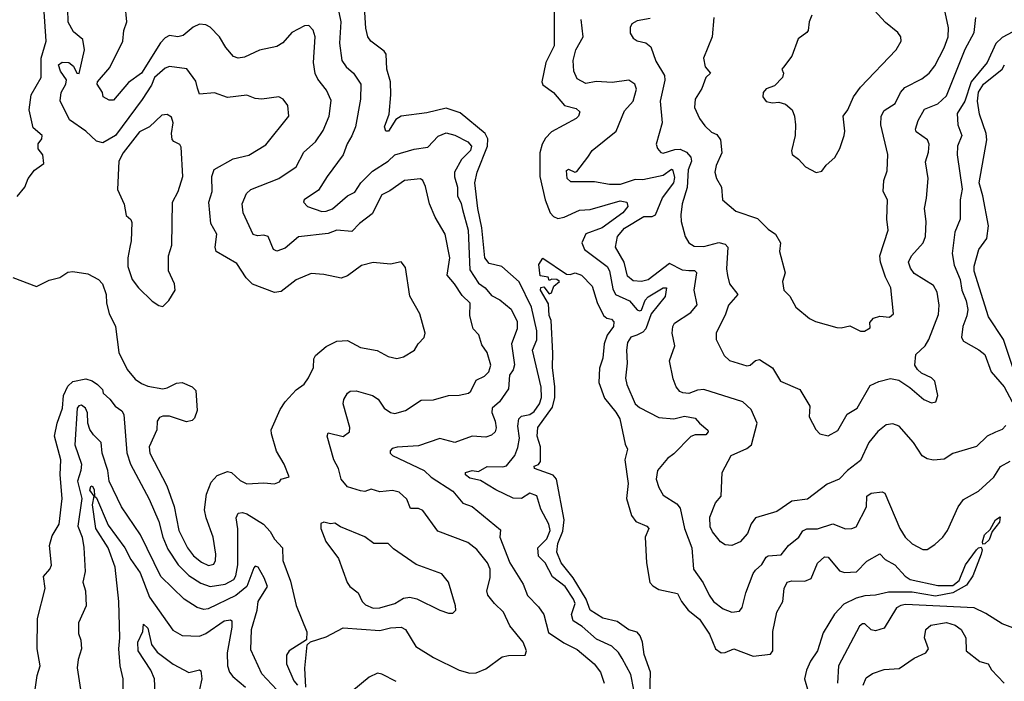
# Model space of a CAD drawing. Extents: x 1552033 to 1694788, y 811965 to 917215.
# Tile 429 of 632: x 1643767 to 1648355, y 863913 to 866995. Entities that reach past the tile are written whole.
import ezdxf

# ---------------------------------------------------------------- set-up
doc = ezdxf.new("R2010")
doc.units = 0

msp = doc.modelspace()

# ---------------------------------------------------------------- linework, layer by layer
at = {"layer": '0CON20XD'}
for points in [[(1643735, 865794), (1643845, 865752.5), (1643905, 865782), (1643955, 865793.8), (1643991.3, 865818.7), (1644015, 865821.9), (1644085, 865811.4), (1644135, 865784.2), (1644153.7, 865763.7), (1644170, 865715), (1644172.1, 865675), (1644183.6, 865626.4), (1644213.2, 865565), (1644229.4, 865445), (1644268.9, 865365), (1644305, 865320), (1644335, 865299.6), (1644365, 865288.5), (1644434.5, 865275.5), (1644455, 865279.4), (1644498.7, 865301.3), (1644525, 865304.4), (1644571.2, 865285), (1644587.4, 865267.4), (1644594.2, 865175), (1644581.7, 865138.3), (1644571.4, 865128.6), (1644545, 865121.9), (1644465, 865148), (1644435, 865148.4), (1644418.3, 865141.7), (1644408.6, 865125), (1644406.8, 865085), (1644371, 865005), (1644373.9, 864975), (1644453.7, 864823.7), (1644487.2, 864727.2), (1644509.4, 864615), (1644550, 864535), (1644577.7, 864497.7), (1644615, 864468.1), (1644646.8, 864453.2), (1644671.5, 864458.5), (1644679.3, 864475), (1644681.2, 864505), (1644668.4, 864585), (1644635.8, 864675), (1644628.5, 864711.5), (1644638.2, 864785), (1644659.1, 864840.9), (1644687.9, 864872.1), (1644735, 864890), (1644755, 864885.6), (1644795, 864847.8), (1644825, 864833.3), (1644905, 864837.1), (1644955, 864832.9), (1644977.3, 864842.7), (1644986.2, 864853.8), (1645022.5, 864865), (1645000, 864925), (1644964.4, 864985), (1644940, 865065), (1644939.5, 865085), (1644981.7, 865178.3), (1645005, 865214.2), (1645055, 865270), (1645092.7, 865297.3), (1645113.2, 865326.8), (1645135.9, 865374.1), (1645138.2, 865415), (1645145, 865430), (1645195, 865471.9), (1645245, 865498.1), (1645295, 865500.8), (1645355, 865467.8), (1645433.6, 865453.6), (1645485, 865425.6), (1645525, 865416.9), (1645555, 865424.3), (1645607.5, 865455), (1645624.4, 865485), (1645651.9, 865515), (1645657.3, 865535), (1645632.5, 865625), (1645585, 865706.7), (1645565, 865840), (1645545, 865867.5), (1645495, 865856), (1645414.4, 865864.4), (1645359.5, 865850.5), (1645295, 865801.1), (1645265, 865790), (1645185, 865808.6), (1645125, 865812.5), (1645055, 865782.7), (1644985, 865729.4), (1644954.5, 865724.5), (1644852.9, 865762.9), (1644822.8, 865792.8), (1644779.6, 865859.6), (1644682.2, 865915), (1644678, 865935), (1644686.5, 865995), (1644657.9, 866045), (1644648.8, 866145), (1644663.8, 866195), (1644662.9, 866265), (1644673.8, 866296.2), (1644762.7, 866347.3), (1644835, 866363.8), (1644915, 866411.1), (1645022, 866545), (1645017.5, 866595), (1644994.4, 866624.4), (1644975, 866635.7), (1644895, 866624.4), (1644865, 866628.1), (1644825, 866643.3), (1644735, 866632.9), (1644675, 866654.5), (1644605, 866647.5), (1644595.3, 866675.3), (1644588.1, 866708.1), (1644546.4, 866766.4), (1644465, 866775.9), (1644445, 866769.5), (1644395, 866725.4), (1644380.9, 866689.1), (1644337.8, 866622.2), (1644214.6, 866455), (1644155, 866420.8), (1644125, 866429.4), (1644075, 866474.7), (1643999, 866529), (1643956.8, 866616.8), (1643960.8, 866655), (1643982.3, 866695), (1643985.3, 866715.2), (1643957.8, 866755), (1643948.7, 866785), (1643965, 866797.5), (1643995.9, 866795.9), (1644018, 866778), (1644033.5, 866745), (1644045, 866743.3), (1644069.6, 866855), (1644061.9, 866901.9), (1644017.8, 866937.8), (1643992.7, 866982.7), (1643991.6, 867045)], [(1643755, 866170.9), (1643792, 866215), (1643806.2, 866255), (1643836.1, 866293.9), (1643880, 866325), (1643876, 866365), (1643853.8, 866393.8), (1643854.2, 866415.8), (1643870.7, 866439.3), (1643872.5, 866455), (1643830.7, 866490.7), (1643812.3, 866575), (1643821.1, 866645), (1643867.9, 866725), (1643867.3, 866815), (1643891.5, 866895), (1643879.2, 867055)], [(1645100, 863885), (1645095.7, 863975), (1645107.5, 864082.5), (1645123, 864097), (1645195, 864120.6), (1645275, 864161.8), (1645445, 864150.3), (1645495, 864161.5), (1645545, 864164.6), (1645565, 864154.4), (1645613.9, 864075), (1645695, 864023.9), (1645815, 863964.8), (1645865, 863950.4), (1645895, 863952.2), (1645939.5, 863970.5), (1646015, 864026.7), (1646045, 864033.4), (1646123.3, 864035), (1646128.6, 864055), (1646113.1, 864095), (1646050.7, 864170.7), (1646020.9, 864235), (1645979.5, 864275), (1645949.1, 864315), (1645944.6, 864335), (1645958.8, 864395), (1645959.2, 864435), (1645946.8, 864465), (1645897.4, 864527.4), (1645855, 864559.2), (1645715, 864612.5), (1645645, 864708.6), (1645625, 864717.9), (1645587.9, 864717.9), (1645570.8, 864760.8), (1645535, 864793.3), (1645505, 864801.9), (1645445, 864795.6), (1645405, 864807.5), (1645375, 864797.8), (1645355, 864800.5), (1645295, 864818.9), (1645265.7, 864855), (1645252.5, 864905), (1645231.5, 864945), (1645200, 865055), (1645205, 865070), (1645275, 865053.3), (1645304.5, 865075), (1645305.3, 865095), (1645274.6, 865205), (1645278.1, 865225), (1645294.4, 865255), (1645306.7, 865265), (1645335, 865266.7), (1645411.4, 865245), (1645437, 865227), (1645465.7, 865185), (1645495, 865164.5), (1645515, 865161.1), (1645565, 865174.5), (1645637.9, 865222.1), (1645695.7, 865224.3), (1645765, 865244.5), (1645815, 865245.6), (1645858.8, 865255), (1645870, 865265), (1645894.7, 865315.3), (1645933.3, 865335), (1645953.6, 865355), (1645962.2, 865385), (1645945.4, 865445), (1645920.5, 865480.5), (1645906.6, 865526.6), (1645880, 865555), (1645876.7, 865566.7), (1645865.5, 865615), (1645866.6, 865675), (1645829.7, 865709.7), (1645793.6, 865765), (1645758.8, 865805), (1645771.2, 865885), (1645749.2, 865995), (1645703.4, 866075), (1645676.6, 866136.6), (1645657.6, 866217.6), (1645645.4, 866245.4), (1645635, 866254.2), (1645560, 866245), (1645492.6, 866197.4), (1645455, 866179.4), (1645409.9, 866090.1), (1645350, 866045), (1645315, 866008.1), (1645245, 866013.8), (1645205, 865999.3), (1645066.3, 865983.7), (1645005, 865930), (1644966.1, 865916.1), (1644950, 865925), (1644925, 865984.3), (1644905, 865990.9), (1644875, 865987.3), (1644855, 865994.3), (1644808.9, 866095), (1644803.7, 866136.3), (1644823.5, 866185), (1644845, 866204.4), (1644975, 866254.5), (1645055, 866309.4), (1645091.8, 866378.2), (1645145.5, 866425), (1645180.9, 866479.1), (1645209.3, 866545), (1645218.1, 866618.1), (1645196.2, 866666.2), (1645157, 866717), (1645144.1, 866744.1), (1645136.9, 866795), (1645144.5, 866915), (1645135, 866946.2), (1645115, 866967.5), (1645095, 866965.7), (1645035.5, 866934.5), (1644993, 866887), (1644965, 866869.4), (1644885, 866853.1), (1644815, 866819.6), (1644785, 866815.4), (1644763.9, 866823.9), (1644727.9, 866865), (1644699.1, 866915), (1644655, 866959.6), (1644635, 866970.8), (1644605, 866973.2), (1644575, 866959.6), (1644529.5, 866920.5), (1644505, 866914.3), (1644465, 866921.3), (1644445, 866909.7), (1644423.6, 866886.4), (1644335, 866745.8), (1644275, 866702.1), (1644205, 866619.2), (1644185, 866619.2), (1644156.2, 866635), (1644154, 866655), (1644129.2, 866695), (1644130, 866705), (1644188.2, 866771.8), (1644247.8, 866895), (1644252.3, 866945), (1644266.8, 866985), (1644259.1, 867065)], [(1645245.3, 867075), (1645264.1, 866984.1), (1645257.9, 866885), (1645268.8, 866805), (1645288.1, 866775), (1645323.3, 866745), (1645356.9, 866695), (1645355.3, 866624.8), (1645332.8, 866495), (1645315.7, 866454.3)], [(1646642.3, 863802.3), (1646615.3, 863945), (1646575, 864018.8), (1646557.2, 864047.2), (1646526.6, 864076.6), (1646455, 864109.7), (1646388.2, 864168.2), (1646346.2, 864195), (1646338.9, 864225), (1646355.2, 864275), (1646348.4, 864295), (1646309.7, 864355), (1646249.2, 864399.2), (1646216.2, 864465), (1646185.4, 864495.4), (1646182.3, 864535), (1646223.5, 864576.5), (1646238.9, 864615), (1646233.6, 864645), (1646195.2, 864715), (1646176.5, 864776.5), (1646145, 864790), (1646105, 864764.2), (1646066.3, 864766.3), (1645985.8, 864805), (1645915, 864848), (1645865, 864858.8), (1645844.3, 864875), (1645843.8, 864886.2), (1645875, 864894.5), (1645905, 864890.8), (1645945, 864913.8), (1646018.7, 864911.3), (1646035, 864916.6), (1646075, 864965.5), (1646088.5, 865001.5), (1646095.8, 865045), (1646088.2, 865101.8), (1646092.9, 865135), (1646105, 865147.5), (1646145, 865155.9), (1646165, 865169.6), (1646188.6, 865205), (1646198.5, 865235), (1646196.7, 865283.3), (1646156.2, 865455), (1646176.4, 865503.6), (1646176.5, 865545), (1646151.8, 865655), (1646094.2, 865774.2), (1646014, 865845), (1645955, 865859), (1645934.4, 865885), (1645920.5, 866025), (1645901.9, 866115), (1645888, 866235), (1645899.5, 866285), (1645946.4, 866405), (1645949, 866439), (1645935.6, 866465), (1645820.3, 866560.3), (1645755, 866583), (1645665, 866561.6), (1645544.2, 866545.8), (1645520, 866530), (1645486, 866475), (1645473.3, 866475), (1645466.4, 866496.4), (1645489.2, 866555), (1645496.5, 866645), (1645495.5, 866705), (1645477.7, 866765), (1645474.4, 866834.4), (1645465, 866848.6), (1645403.5, 866895), (1645389.3, 866915), (1645380, 866955), (1645373.7, 867053.7)], [(1646258.4, 867035), (1646257.4, 866872.6), (1646219.1, 866795), (1646200, 866705), (1646205, 866692), (1646255, 866655.8), (1646305.7, 866595.7), (1646360.5, 866580.5), (1646376.9, 866565), (1646370.6, 866545), (1646360, 866535), (1646245, 866472.3), (1646216.7, 866443.3), (1646201, 866415), (1646191.2, 866375), (1646191.6, 866265), (1646215, 866155.6), (1646239, 866095), (1646255, 866077.8), (1646275, 866069.3), (1646305, 866074.4), (1646375, 866106.8), (1646425, 866110.2), (1646565, 866150.3), (1646596.5, 866145), (1646601.4, 866125), (1646577.5, 866095), (1646481.5, 866025), (1646405, 865997.3), (1646386.4, 865955), (1646399.5, 865925), (1646505.3, 865845), (1646515.6, 865825), (1646531.2, 865741.2), (1646544.2, 865714.2), (1646608, 865685), (1646645, 865644), (1646655, 865638.8), (1646665, 865642.5), (1646681.2, 865688.8), (1646695, 865703.5), (1646765, 865746.2), (1646780.8, 865745), (1646774.6, 865705), (1646709.1, 865625), (1646684.4, 865555), (1646671.2, 865538.8), (1646642.5, 865525), (1646615, 865515.5), (1646599.2, 865490.8), (1646594.1, 865455), (1646597.7, 865395), (1646589.6, 865325), (1646596.2, 865295), (1646635, 865205.4), (1646655, 865188.7), (1646745, 865142.5), (1646815, 865135.3), (1646865, 865148.6), (1646915, 865139.2), (1646934.2, 865115), (1646973.2, 865083.2), (1646975.3, 865075), (1646965, 865061.6), (1646915, 865061.3), (1646895, 865053.8), (1646815, 864973.1), (1646785, 864951.4), (1646739.4, 864895), (1646732.5, 864855), (1646745.5, 864815), (1646765, 864780), (1646829.6, 864739.6), (1646845, 864718.8), (1646865.7, 864625), (1646899.1, 864535), (1646906.1, 864435), (1646952.2, 864372.2), (1646979.6, 864315), (1647000, 864285), (1647045, 864250.4), (1647085.6, 864234.4), (1647120.7, 864239.3), (1647133, 864257), (1647150, 864325), (1647185.5, 864415), (1647195, 864431.4), (1647225, 864457.5), (1647245, 864491.2), (1647255, 864497.1), (1647315, 864502.5), (1647349.1, 864545), (1647396.9, 864585), (1647416.7, 864613.3), (1647435, 864623), (1647485, 864622.8), (1647556.4, 864646.4), (1647615, 864622.9), (1647645, 864624.2), (1647665, 864632), (1647712.7, 864725), (1647714.3, 864775.7), (1647735, 864789.7), (1647785.4, 864795.4), (1647798.9, 864788.9), (1647867.9, 864625), (1647893.7, 864583.7), (1647925, 864553.8), (1647975, 864526.9), (1647995, 864527.1), (1648030.5, 864549.5), (1648068, 864585), (1648090.5, 864615), (1648139.5, 864725), (1648165, 864760), (1648235, 864798.1), (1648306.5, 864863.5), (1648336.7, 864913.3), (1648381.9, 864938.1)], [(1648361.5, 865105), (1648345, 865086.5), (1648313.3, 865073.3), (1648275.2, 865054.8), (1648225, 865006.2), (1648115, 864974.5), (1648075, 864947.8), (1648025, 864942.9), (1647995, 864948.9), (1647973, 864963), (1647932.5, 865025), (1647865, 865100.8), (1647835, 865112.5), (1647805, 865107.8), (1647765, 865077.1), (1647724.5, 865025), (1647685, 864942.2), (1647625, 864895.6), (1647585, 864854.4), (1647529.1, 864830.9), (1647437.9, 864762.1), (1647365, 864751.5), (1647295, 864703.3), (1647195, 864674.4), (1647175, 864647.1), (1647158.5, 864601.5), (1647125, 864562.5), (1647085, 864545.6), (1647055, 864548.6), (1647032.4, 864562.4), (1646995, 864610), (1646985, 864633.3), (1646982.8, 864677.2), (1647010, 864745), (1647036.5, 864775), (1647040.8, 864885), (1647082, 864965), (1647155, 864998.1), (1647177.3, 865015), (1647202.9, 865115), (1647175, 865178.8), (1647136.7, 865215), (1646955, 865272), (1646925, 865269.1), (1646885, 865253.5), (1646857.3, 865257.3), (1646843.5, 865263.5), (1646825.4, 865285.4), (1646811.7, 865321.7), (1646795.5, 865405), (1646819.4, 865475), (1646808.1, 865535), (1646810, 865565), (1646818.9, 865581.1), (1646895, 865630.9), (1646923.8, 865666.2), (1646910.3, 865735), (1646921.8, 865815), (1646913.8, 865825), (1646885, 865825.2), (1646855, 865828.7), (1646795, 865858.6), (1646695, 865783.1), (1646665, 865775.8), (1646625, 865778.1), (1646599.6, 865799.6), (1646583.8, 865865), (1646543.2, 865935), (1646553, 865985), (1646585, 866024.3), (1646675, 866077.3), (1646715, 866078), (1646729.6, 866085), (1646761.9, 866165), (1646815.9, 866235), (1646819.9, 866259.9), (1646812.6, 866292.6), (1646805, 866296.7), (1646765, 866269.3), (1646670.7, 866249.3), (1646635, 866250.9), (1646565, 866227.5), (1646515, 866226.8), (1646445, 866239.4), (1646335, 866240), (1646318.8, 866255), (1646315, 866292.5), (1646325, 866298.8), (1646354.2, 866284.2), (1646362.7, 866287.3), (1646415, 866354.2), (1646435, 866385.7), (1646546.5, 866475), (1646585, 866570), (1646625.4, 866615), (1646641.2, 866671.2), (1646633.1, 866695), (1646605, 866712.7), (1646528.3, 866701.7), (1646453.5, 866706.5), (1646405, 866697.1), (1646365, 866718.6), (1646350, 866755), (1646346.4, 866805), (1646358.5, 866855), (1646392.2, 866915), (1646383.3, 866995)], [(1646705, 867000), (1646645, 866989.2), (1646618.8, 866975), (1646612.1, 866957.9), (1646612.1, 866932.1), (1646625, 866908), (1646645, 866895.8), (1646685, 866886.7), (1646708.8, 866868.8), (1646732, 866802), (1646771.1, 866735), (1646773.1, 866713.1), (1646751.9, 866615), (1646760.7, 866515), (1646733.3, 866415), (1646738.8, 866395), (1646755.4, 866375.4), (1646765, 866372.7), (1646820.5, 866389.5), (1646845, 866390.9), (1646875, 866378.4), (1646894.6, 866354.6), (1646897.2, 866335), (1646882.5, 866295), (1646877, 866213), (1646853.7, 866136.3), (1646847.7, 866085), (1646849.1, 866055), (1646867.5, 865985), (1646884.7, 865954.7), (1646910, 865940), (1646955, 865938.9), (1647025, 865956.9), (1647055, 865948.8), (1647066.9, 865935), (1647060.8, 865835), (1647065, 865802.5), (1647075, 865763.8), (1647113.1, 865715), (1647069.2, 865665), (1647056.7, 865623.3), (1647013.1, 865535), (1647011.9, 865505), (1647050.2, 865430.2), (1647075, 865407.1), (1647155, 865381.8), (1647170.8, 865385), (1647195, 865406.9), (1647215, 865411.9), (1647275, 865372.9), (1647311.7, 865311.7), (1647401.7, 865271.7), (1647448.6, 865195), (1647445.6, 865145), (1647476.4, 865086.4), (1647496.2, 865065), (1647535, 865057.1), (1647579.3, 865080.7), (1647622.2, 865157.8), (1647669.2, 865185), (1647729.4, 865290.6), (1647770.2, 865309.8), (1647825, 865322.9), (1647863.3, 865315), (1647915, 865282), (1647980, 865225), (1648015, 865210.4), (1648035.8, 865214.2), (1648045.3, 865245), (1648030.9, 865310.9), (1648015, 865327.1), (1647968.7, 865348.7), (1647950, 865365), (1647938.8, 865385), (1647942.9, 865435), (1647986.5, 865475), (1648002.9, 865505), (1648048.1, 865621.9), (1648050.9, 865665), (1648041.5, 865725), (1648025, 865757.3), (1647935, 865813.1), (1647917.2, 865837.2), (1647908.8, 865865), (1647922.5, 865895), (1647977.1, 865955), (1647987.1, 865985), (1647991.6, 866055), (1647982.9, 866115), (1647992.8, 866162.8), (1648000, 866255), (1647987.4, 866332.6), (1648002.2, 866377.8), (1648004.5, 866415), (1647996.9, 866435), (1647945, 866472), (1647941.4, 866485), (1647954, 866525), (1647982.7, 866577.3), (1648045, 866602.9), (1648085, 866639.5), (1648172, 866858), (1648215.3, 866934.7), (1648222.9, 867005)], [(1647001.4, 867005), (1646994.4, 866915), (1646954, 866815), (1646961.4, 866775), (1646985.6, 866745), (1646964.6, 866725.4), (1646945.4, 866674.6), (1646914.3, 866625), (1646910.8, 866585), (1646934.5, 866534.5), (1646959.7, 866499.7), (1646991.4, 866471.4), (1647015, 866460), (1647032.2, 866435), (1647039.6, 866375), (1647012.2, 866315), (1647005.7, 866285), (1647014.4, 866255), (1647038, 866215), (1647042.5, 866155), (1647103.5, 866103.5), (1647205, 866069.2), (1647255, 866018.6), (1647288.6, 865995), (1647312, 865955), (1647308, 865915), (1647334.3, 865815), (1647321.4, 865775), (1647327.5, 865735), (1647356.4, 865706.4), (1647383.3, 865655), (1647447.5, 865602.5), (1647475, 865588.6), (1647575, 865561.2), (1647595, 865558.8), (1647635, 865568.8), (1647684.2, 865544.2), (1647703.9, 865543.9), (1647730.7, 865559.3), (1647728.6, 865585), (1647746, 865605), (1647775, 865613.5), (1647820.3, 865609.7), (1647838, 865625), (1647826.2, 865745), (1647800.8, 865795), (1647778.7, 865865), (1647775.4, 865894.6), (1647813.3, 866015), (1647806.9, 866065), (1647810.8, 866155), (1647790, 866195), (1647792.9, 866245), (1647808.9, 866291.1), (1647812.9, 866367.1), (1647779.2, 866505), (1647781.7, 866545), (1647795, 866572), (1647846.8, 866605), (1647871.1, 866655), (1647890.9, 866679.1), (1647971.2, 866718.8), (1648005, 866745.6), (1648030.5, 866779.5), (1648075, 866863.1), (1648093.3, 866915), (1648095, 866957.5), (1648080, 867030)], [(1647458.6, 867015), (1647445.6, 866984.4), (1647440.8, 866945), (1647435.5, 866934.5), (1647395, 866906.2), (1647365.6, 866824.4), (1647325.8, 866774.2), (1647318.8, 866765), (1647326.2, 866745), (1647321.2, 866725), (1647285, 866686.7), (1647245, 866672.5), (1647231.2, 866655), (1647230, 866635), (1647245, 866613.3), (1647275, 866606.7), (1647305, 866610), (1647335, 866601.2), (1647366, 866575), (1647377.5, 866545), (1647382.5, 866505), (1647380, 866455), (1647363.6, 866383.6), (1647366.4, 866366.4), (1647395.5, 866345.5), (1647428.8, 866308.8), (1647477.7, 866282.3), (1647505, 866288.8), (1647525, 866316.7), (1647565, 866353.3), (1647589.2, 866395), (1647609.2, 866455), (1647612.5, 866475), (1647604.6, 866545), (1647625.6, 866575), (1647651.9, 866635), (1647685, 866680.8), (1647850.8, 866855), (1647874.2, 866895), (1647872.5, 866915), (1647859.2, 866935), (1647801.1, 866981.1), (1647749.1, 867039.1)], [(1648395, 866937.6), (1648345, 866912), (1648315.7, 866884.3), (1648275, 866795.4), (1648200, 866705), (1648170.5, 866615), (1648135, 866557.5)], [(1648395.3, 865375), (1648351.3, 865505), (1648281, 865611), (1648214, 865824), (1648214, 865846), (1648235.6, 865924.4), (1648273.3, 865975), (1648281.4, 866035), (1648255.2, 866175), (1648237.6, 866235), (1648274.1, 866435), (1648269.7, 866465), (1648239, 866555), (1648230.5, 866615), (1648235, 866656.5), (1648257.5, 866695), (1648345.4, 866764.6), (1648355.8, 866785)], [(1644435, 865658.6), (1644462.6, 865687.4), (1644492, 865735), (1644488.9, 865765), (1644461.5, 865825), (1644461.1, 865895), (1644475.6, 865945), (1644479.5, 866145), (1644506.2, 866195), (1644526.8, 866265), (1644520.5, 866400.5), (1644513.4, 866413.4), (1644485, 866427.1), (1644477.2, 866437.2), (1644474.7, 866464.7), (1644482, 866515), (1644475, 866540), (1644455, 866553.8), (1644430.2, 866549.8), (1644372.5, 866495), (1644325, 866472.9), (1644249.6, 866375), (1644228.8, 866335), (1644223.6, 866203.6), (1644254.4, 866135), (1644263.4, 866083.4), (1644285, 866063.8), (1644289.5, 866049.5), (1644287.6, 865965), (1644280, 865935), (1644270.6, 865885), (1644270.6, 865845), (1644290.8, 865785), (1644321.1, 865745), (1644385, 865683.3), (1644415, 865662.8), (1644435, 865658.6)], [(1648135, 866557.5), (1648138.8, 866505), (1648157.7, 866455), (1648137.2, 866405), (1648134.8, 866365.2), (1648158.3, 866205), (1648148.6, 866155), (1648149.5, 866065), (1648125.2, 866004.8), (1648112.1, 865905), (1648121.2, 865851.2), (1648148.7, 865785), (1648156.7, 865735), (1648176.6, 865685), (1648184.4, 865645), (1648180.7, 865615), (1648161.8, 865565), (1648155.5, 865515), (1648165, 865497.5), (1648236.8, 865456.8), (1648263.5, 865435), (1648293.5, 865355), (1648354.6, 865285), (1648391.4, 865215)], [(1645315.7, 866454.3), (1645293.6, 866416.4), (1645275.2, 866364.8), (1645199.4, 866265), (1645159.1, 866200.9), (1645092.5, 866155), (1645090, 866145), (1645108.8, 866125), (1645175, 866101.6), (1645195, 866102.5), (1645224.4, 866114.4), (1645295, 866174.2), (1645329.2, 866190.8), (1645357.5, 866235), (1645411.2, 866288.8), (1645483.7, 866336.3), (1645515, 866365.9), (1645605, 866391.8), (1645669.1, 866400.9), (1645717.8, 866452.2), (1645755, 866468.2), (1645795, 866457.5), (1645855.6, 866425), (1645872.9, 866405), (1645867.1, 866385), (1645826.4, 866343.6), (1645793.1, 866285), (1645793.3, 866263.3), (1645807.6, 866215), (1645806.8, 866175), (1645825, 866139.2), (1645830.8, 866110.8), (1645856.7, 866015), (1645865, 865830), (1645905, 865767.7), (1645935.6, 865745.6), (1645965, 865710), (1646005, 865690.4), (1646056.6, 865646.6), (1646085, 865588.8), (1646085.8, 865554.2), (1646059.2, 865485), (1646073.4, 865386.6), (1646066.7, 865363.3), (1646050.3, 865339.7), (1646044.6, 865275), (1646002.3, 865215), (1645969.5, 865185), (1645966.8, 865165), (1645983.1, 865125), (1645986.9, 865093.1), (1645982.9, 865075), (1645965, 865059.4), (1645939.3, 865050.7), (1645875, 865054.6), (1645795, 865025.6), (1645725, 865043.5), (1645625, 865009.5), (1645526.8, 865003.2), (1645503.1, 864996.9), (1645493.9, 864986.1), (1645493.8, 864975), (1645504.5, 864964.5), (1645652.7, 864895), (1645685, 864863.6), (1645785, 864798.8), (1645832.8, 864742.8), (1645875, 864726.5), (1646008.3, 864618.3), (1646004.2, 864585), (1646051.6, 864465), (1646112.6, 864365), (1646133.1, 864313.1), (1646185, 864259.4), (1646209.1, 864225), (1646231.1, 864141.1), (1646302.5, 864092.5), (1646365, 864061.6), (1646444.4, 863994.4), (1646474.1, 863955), (1646490.9, 863905)], [(1646703.6, 863845), (1646706.4, 863955), (1646677.6, 864037.6), (1646670, 864095), (1646658.8, 864125), (1646645, 864141.2), (1646605, 864152.7), (1646551.3, 864191.3), (1646485, 864206.6), (1646424.7, 864244.7), (1646407.5, 864295), (1646346.5, 864395), (1646290.9, 864465), (1646270.5, 864515), (1646275.5, 864555), (1646298.1, 864611.9), (1646304.1, 864665), (1646268.8, 864855), (1646253, 864873), (1646166.2, 864905), (1646164.4, 864914.4), (1646185, 864923.1), (1646193.8, 864936.2), (1646194.1, 865005), (1646178.9, 865055), (1646181, 865095), (1646249.5, 865190.5), (1646260.7, 865235), (1646260.9, 865285), (1646249.3, 865375), (1646251.7, 865441.7), (1646243.4, 865593.4), (1646235, 865617.5), (1646231.7, 865671.7), (1646194.5, 865735.5), (1646195, 865747.5), (1646210, 865750), (1646235, 865717.5), (1646245, 865722.5), (1646256.4, 865753.6), (1646282.5, 865775), (1646270, 865785), (1646246.4, 865786.4), (1646235, 865780), (1646230, 865795), (1646191.7, 865801.7), (1646186.9, 865855), (1646205, 865883.3), (1646315, 865810), (1646331.7, 865808.3), (1646355, 865816), (1646385.8, 865805), (1646435, 865753.8), (1646458.2, 865678.2), (1646487.2, 865617.2), (1646503.8, 865603.8), (1646525, 865599.4), (1646535, 865587.5), (1646534.6, 865565), (1646505.3, 865525), (1646490.6, 865485), (1646485, 865418.8), (1646468.6, 865371.4), (1646465.2, 865305), (1646492, 865232), (1646545, 865167.1), (1646563.1, 865135), (1646588.3, 865018.3), (1646599.2, 864995), (1646587.5, 864945), (1646601.9, 864835), (1646594.7, 864764.7), (1646618.7, 864685), (1646637.6, 864657.6), (1646688.8, 864635), (1646698.9, 864625), (1646681.5, 864585), (1646687.9, 864465), (1646703.9, 864373.9), (1646717.1, 864357.1), (1646745, 864341.1), (1646832.6, 864322.6), (1646851.2, 864285), (1646881.5, 864245), (1646935, 864202.5), (1646981.9, 864131.9), (1647009.5, 864065), (1647035, 864046.2), (1647055, 864047.3), (1647095, 864064), (1647185, 864030.8), (1647265, 864039.2), (1647276.7, 864055), (1647276.5, 864145), (1647294.7, 864235), (1647322.7, 864285), (1647328.8, 864345), (1647343.3, 864375), (1647365, 864381.8), (1647425, 864380), (1647455, 864392.1), (1647485, 864464), (1647516.8, 864493.2), (1647535, 864491.5), (1647587.8, 864427.8), (1647610.1, 864420.1), (1647666.7, 864423.3), (1647715, 864472.7), (1647775, 864507.5), (1647799.7, 864479.7), (1647844.2, 864455), (1647892.9, 864402.9), (1647916.6, 864386.6), (1648045, 864359.1), (1648115, 864358.8), (1648145, 864382), (1648173.6, 864455), (1648225, 864525.5), (1648235, 864535.4), (1648247.7, 864537.7), (1648251.9, 864525), (1648247.7, 864505), (1648208.9, 864405), (1648178.8, 864361.2), (1648115, 864324.8), (1648035, 864309), (1647925, 864328.7), (1647815, 864327.8), (1647755, 864313.6), (1647705, 864311), (1647665, 864301), (1647607.4, 864272.6), (1647563.8, 864226.2), (1647510.5, 864139.5), (1647484.1, 864055), (1647452.4, 864007.6), (1647432.9, 863965), (1647423.6, 863925), (1647440.6, 863865)], [(1643838.9, 863875), (1643849.5, 863940.5), (1643863.6, 863985), (1643848.4, 864065), (1643850, 864205), (1643886.1, 864345), (1643878.9, 864401.1), (1643908.2, 864435), (1643915.3, 864454.7), (1643906.6, 864545), (1643919.2, 864590.9), (1643951.1, 864645), (1643965.7, 864764.3), (1643955.7, 864875), (1643959.4, 864945), (1643930, 865055), (1643941.3, 865115), (1643966.2, 865185), (1643971.7, 865245), (1643992, 865288), (1644015, 865309.2), (1644075, 865322.5), (1644105, 865312.5), (1644130, 865295), (1644152.5, 865272.5), (1644156.7, 865255), (1644187.9, 865227.9), (1644211.9, 865195), (1644242.9, 865172.9), (1644252.5, 865155), (1644267, 864977), (1644283.8, 864923.8), (1644371, 864761), (1644415, 864656.9), (1644434, 864585), (1644457.8, 864527.8), (1644505.3, 864455), (1644555.4, 864405.4), (1644610.8, 864370.8), (1644655.2, 864355.2), (1644725, 864365.2), (1644765, 864386.6), (1644775.2, 864405), (1644784, 864455), (1644783.6, 864623.6), (1644776.5, 864675), (1644785, 864696.9), (1644805, 864700), (1644825, 864693.8), (1644903.5, 864645), (1644935, 864610.9), (1644955.3, 864575), (1644991.5, 864535), (1644992.8, 864475), (1645028.8, 864378.8), (1645055, 864265.8), (1645106, 864144), (1645103, 864107), (1645022.5, 864055), (1645010, 864035), (1645010.8, 863995), (1645044.1, 863915), (1645061.8, 863895)], [(1644988.4, 863848.4), (1644895, 863948.5), (1644845, 864060), (1644848, 864155), (1644873.9, 864245), (1644878.4, 864285), (1644921.5, 864355), (1644907.2, 864395), (1644877.8, 864445), (1644865, 864450), (1644858.8, 864441.2), (1644825.3, 864354.7), (1644775, 864312.4), (1644645, 864250), (1644625, 864247.2), (1644595, 864256.7), (1644533.5, 864295), (1644425, 864400.9), (1644329.7, 864595), (1644241.8, 864725), (1644184.2, 864845), (1644177.6, 864895), (1644151.6, 864975), (1644147.2, 865025), (1644110.9, 865060.9), (1644095, 865085.6), (1644084.8, 865114.8), (1644082.8, 865162.8), (1644074.8, 865185), (1644055, 865199.6), (1644043.2, 865196.8), (1644035.1, 865184.9), (1644024, 865015), (1644055.5, 864925), (1644053, 864895), (1644036.4, 864845), (1644057.2, 864765), (1644038.7, 864635), (1644058.7, 864585), (1644066.7, 864536.7), (1644071.8, 864425), (1644061.1, 864375), (1644073.6, 864335), (1644076.4, 864265), (1644042, 864185), (1644041.8, 864135), (1644052.1, 864105), (1644055.4, 864065), (1644039.7, 864015), (1644036, 863976), (1644050.8, 863875)], [(1644249.5, 863775), (1644250.3, 863925), (1644235.9, 863985), (1644228.9, 864065), (1644234.7, 864115.3), (1644228.6, 864285), (1644211.6, 864445), (1644179.8, 864535), (1644121.5, 864625), (1644106.1, 864735), (1644114.7, 864774.7), (1644095, 864803.5), (1644099.6, 864820.4), (1644105, 864823.3), (1644115, 864805.8), (1644116.2, 864775), (1644125, 864768), (1644180.2, 864640.2), (1644257.8, 864535), (1644285, 864480), (1644328.3, 864418.3), (1644371.9, 864305), (1644481.4, 864151.4), (1644525, 864126.9), (1644605, 864122.8), (1644635, 864135.8), (1644720, 864195), (1644750, 864200), (1644755.6, 864195), (1644756.6, 864165), (1644734.7, 864045), (1644736.1, 863985), (1644745.4, 863955), (1644760.4, 863935), (1644819.6, 863885)], [(1648255, 864552.5), (1648253.1, 864563.1), (1648262.5, 864595), (1648289.4, 864620.6), (1648314.4, 864665), (1648335, 864678.8), (1648333.1, 864655), (1648298.5, 864611.5), (1648285, 864571.4), (1648265, 864554), (1648255, 864552.5)], [(1645785, 864230), (1645800, 864245), (1645797.5, 864265), (1645765.6, 864375.6), (1645735, 864414), (1645615, 864456.5), (1645509.6, 864529.6), (1645485, 864554.3), (1645416.7, 864555), (1645375.4, 864585.4), (1645262.4, 864632.4), (1645235, 864650), (1645215, 864646.7), (1645185, 864653.8), (1645171.2, 864648.8), (1645170.8, 864625), (1645193.6, 864565), (1645253.5, 864485), (1645293.7, 864373.7), (1645306.2, 864355), (1645345, 864324.4), (1645362.8, 864285), (1645378.8, 864268.8), (1645415, 864254.3), (1645445.2, 864254.8), (1645515, 864276.2), (1645555, 864300), (1645585, 864304.5), (1645617.9, 864297.9), (1645725, 864244), (1645765, 864230), (1645785, 864230)], [(1648395, 864162.9), (1648345, 864180), (1648269.2, 864229.1), (1648215.2, 864255.2), (1647895, 864270.4), (1647873.1, 864266.9), (1647853.2, 864255), (1647795, 864161.1), (1647755, 864148.5), (1647735, 864152.5), (1647705, 864180), (1647695, 864181.4), (1647680.2, 864169.8), (1647583.2, 863985), (1647577.6, 863905)], [(1644402.8, 863765), (1644395.5, 863925), (1644378, 863965), (1644318.7, 864055), (1644318.1, 864095), (1644341.8, 864145), (1644345, 864178.8), (1644365, 864160), (1644381.8, 864085), (1644408.6, 864048.6), (1644483, 863993), (1644555, 863953.9), (1644605, 863966.2), (1644611.7, 863961.7), (1644616.5, 863925), (1644604.5, 863875)], [(1647697.2, 863895), (1647711.4, 863928.6), (1647741, 863949), (1647795, 863968.2), (1647865, 863972.1), (1647935, 864020.9), (1647988.8, 864045), (1648002, 864065), (1647983.8, 864115), (1647988.8, 864155), (1648013.3, 864175), (1648085, 864187.7), (1648125.8, 864175), (1648154.4, 864155), (1648175.5, 864115), (1648177.5, 864055), (1648241.2, 864005), (1648280, 863995), (1648295.9, 863965.9), (1648354.2, 863905)], [(1645521.7, 863911.7), (1645455, 863946.9), (1645435, 863951.5), (1645395, 863931.6), (1645315, 863865.3)]]:
    msp.add_lwpolyline(points, dxfattribs=at)

doc.saveas('drawing.dxf')
